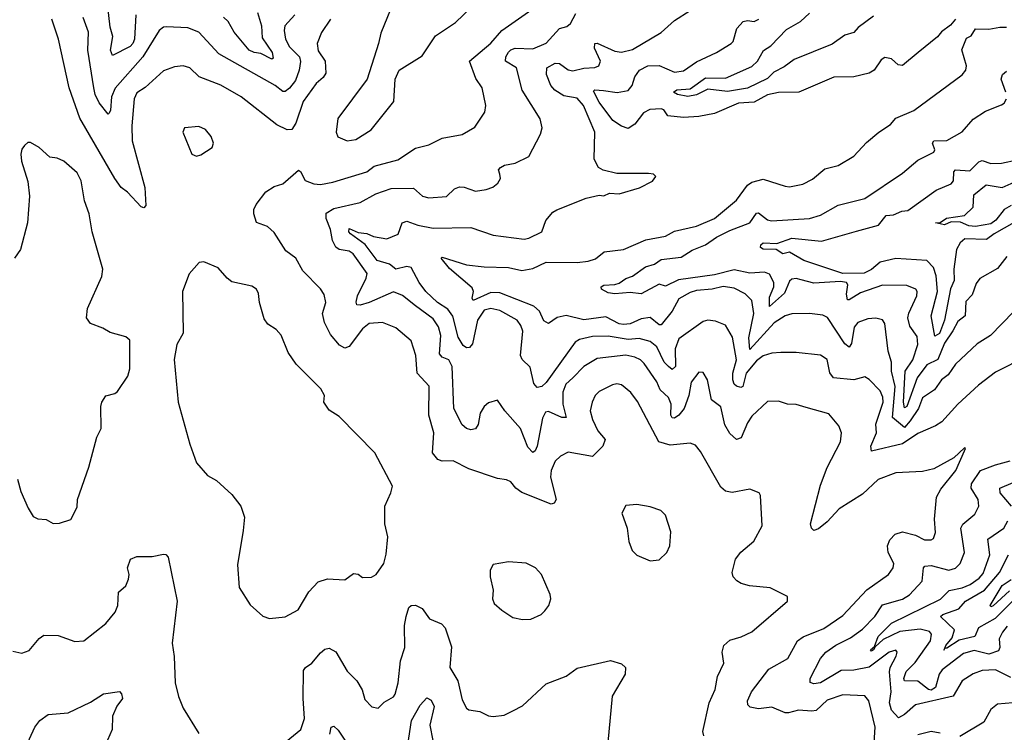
# Model space of a CAD drawing. Extents: x 1246230 to 1426786, y 660032 to 763141.
# Tile 472 of 566: x 1404706 to 1409155, y 704712 to 707933. Entities that reach past the tile are written whole.
import ezdxf

# ---------------------------------------------------------------- set-up
doc = ezdxf.new("R2010")
doc.units = 0

msp = doc.modelspace()

# ---------------------------------------------------------------- linework, layer by layer
at = {"layer": '0CON10XD'}
for points in [[(1405231.1, 707955), (1405224.8, 707845), (1405217.5, 707825), (1405205, 707812.6), (1405125, 707771.5), (1405115.8, 707795.8), (1405126.8, 707856.8), (1405115, 707900), (1405093.4, 708085)], [(1406411.4, 708055), (1406337.7, 707872.3), (1406328, 707825), (1406275.8, 707665), (1406143.2, 707486.8), (1406135.4, 707425), (1406143.8, 707403.8), (1406185, 707385.5)], [(1406185, 707385.5), (1406225, 707391.5), (1406294, 707436), (1406396.6, 707563.4), (1406402.5, 707665), (1406420, 707705), (1406525, 707770), (1406585, 707860.8), (1406675, 707920), (1406785, 708026.9)], [(1405949.5, 707955), (1405904.7, 707905), (1405901.6, 707885), (1405907.6, 707845), (1405925, 707811.2), (1405970.7, 707765), (1405974.7, 707744.7), (1405968.7, 707705), (1405951.5, 707658.5), (1405925, 707623.3), (1405905, 707608), (1405895, 707608.9), (1405860, 707635), (1405605, 707778.7), (1405515, 707876.1), (1405465, 707895.9), (1405368.9, 707901.1), (1405355, 707899.4), (1405335.4, 707884.6), (1405261.9, 707765), (1405136.5, 707623.5), (1405120.6, 707585), (1405116, 707524), (1405109.5, 707510.5), (1405105, 707506.7), (1405065, 707558.1), (1405046.2, 707595), (1405040.2, 707625), (1405014.2, 707795), (1405016.9, 707876.9), (1404992.8, 707942.8)], [(1405780, 707965), (1405797.8, 707905), (1405801, 707851), (1405846.7, 707785), (1405851.2, 707758.8), (1405845, 707754.6), (1405795, 707780.8), (1405764.8, 707784.8), (1405743.1, 707795), (1405675, 707876.9), (1405648.2, 707925), (1405627.5, 707945)], [(1407796.9, 704696.9), (1407792.7, 704715), (1407821.2, 704845), (1407849.1, 704905), (1407859.5, 704965), (1407888.2, 705025), (1407880.9, 705075), (1407888.1, 705105), (1407915, 705128.5), (1407966.4, 705143.6), (1408015, 705166.9), (1408176, 705305), (1408175, 705326.2), (1408097.5, 705365), (1408004, 705374), (1407966.2, 705385), (1407947.3, 705397.3), (1407930, 705415), (1407925.5, 705435), (1407940.6, 705495), (1407965, 705527.1), (1408023.4, 705576.6), (1408061.4, 705645), (1408053, 705783), (1408047.5, 705795), (1408005, 705810.8), (1407925, 705796.4), (1407895, 705801.9), (1407875, 705820.8), (1407781.7, 705981.7), (1407759.7, 706009.7), (1407735, 706018.9), (1407645, 706009.5), (1407594.8, 706024.8), (1407497.1, 706207.1), (1407467.6, 706247.6), (1407425, 706282.5), (1407405, 706286.5), (1407385, 706282.2), (1407325, 706253.3), (1407306.7, 706235), (1407292.5, 706205), (1407284.5, 706165), (1407294.4, 706125.6), (1407318.8, 706075), (1407351.5, 706035), (1407341.1, 706005), (1407295, 705958.2), (1407185, 705977.8), (1407149.1, 705960.9), (1407125, 705938.1), (1407107.1, 705895), (1407104, 705866), (1407130, 705765), (1407121.5, 705748.5), (1407107.1, 705742.9), (1406975.3, 705795.3), (1406948, 705815), (1406925, 705843.8), (1406905, 705854), (1406865, 705860), (1406735, 705902.5), (1406665, 705939.6), (1406615, 705938), (1406595, 705944.6), (1406571.1, 705975), (1406577.6, 706065), (1406554.6, 706145), (1406556, 706276), (1406501.6, 706335), (1406495.6, 706415), (1406475, 706482), (1406405, 706540), (1406345, 706563.8), (1406285, 706559.6), (1406255, 706536.2), (1406195, 706456.4), (1406175, 706449.2), (1406151.5, 706461.5), (1406110.3, 706510.3), (1406082.5, 706565), (1406074.7, 706605), (1406088.8, 706655), (1406081.5, 706691.5), (1406065, 706716), (1405985, 706797.5), (1405954, 706855), (1405908.7, 706888.7), (1405855, 706971.2), (1405825, 706998), (1405775.8, 707015.8), (1405763.8, 707055), (1405763.8, 707075), (1405775, 707097.5), (1405818.8, 707155), (1405855, 707179.2), (1405895, 707192), (1405965, 707252.9), (1405975, 707246.7), (1405996.2, 707206.2), (1406035, 707191.3), (1406065, 707188.6), (1406121.3, 707198.7), (1406275, 707245.3), (1406308.3, 707271.7), (1406415, 707299.4), (1406495, 707351.9), (1406555, 707367.5), (1406615, 707398.1), (1406705, 707414.4), (1406762.6, 707447.4), (1406807.1, 707515), (1406812.9, 707545), (1406795.6, 707625), (1406767.7, 707667.7), (1406738.5, 707745), (1406835, 707826.7), (1406885, 707883.6), (1407020.5, 707979.5)], [(1406495, 706640), (1406435, 706686.2), (1406395, 706702.6), (1406285, 706654.8), (1406245, 706642.7), (1406230, 706645), (1406226.7, 706656.7), (1406232.8, 706685), (1406272, 706765), (1406276.3, 706786.3), (1406213.1, 706875), (1406195, 706887.1), (1406150, 706895), (1406134.4, 706905), (1406120, 706935), (1406110, 706985), (1406091.1, 707035), (1406091.2, 707058.8), (1406125, 707079.7), (1406245, 707107.5), (1406315, 707146), (1406385, 707170), (1406485, 707171.2), (1406525.6, 707135), (1406555, 707127.5), (1406635, 707133.3), (1406670.8, 707169.2), (1406693, 707177), (1406715, 707175.5), (1406765, 707157.8), (1406814.3, 707165.7), (1406843.2, 707176.8), (1406866.2, 707195), (1406878, 707215), (1406875.8, 707235), (1406870, 707255), (1406879.2, 707265), (1406896.2, 707275), (1406945.5, 707284.5), (1407006.9, 707315), (1407059.2, 707415), (1407067.1, 707445), (1407058.1, 707485), (1406976.9, 707615), (1406950.9, 707715), (1406900.9, 707745), (1406902.5, 707765), (1406915, 707786.1), (1406925, 707796.8), (1406945.6, 707804.4), (1407025, 707801.2), (1407085, 707827.2), (1407145, 707893.8), (1407177.8, 707902.2), (1407195, 707915.7), (1407218.5, 707961.5)], [(1408575.3, 706105.3), (1408607.7, 706205), (1408607, 706227), (1408593.8, 706255), (1408545, 706307.1), (1408525, 706319.2), (1408475.4, 706304.6), (1408384.2, 706315), (1408367.4, 706337.4), (1408355, 706397.5), (1408325, 706416.4), (1408215, 706429.1), (1408145, 706428.5), (1408105, 706425.6), (1408065, 706413.2), (1408035, 706391.8), (1407989.1, 706335), (1407974.1, 706275.9), (1407965, 706270), (1407945, 706276.9), (1407935, 706285.4), (1407928, 706305), (1407928.9, 706335), (1407944.8, 706395), (1407927.5, 706497.5), (1407895, 706551.9), (1407850.7, 706570.7), (1407815, 706574.4), (1407795, 706569.4), (1407685, 706490), (1407668.5, 706445), (1407669.8, 706365), (1407655, 706351.3), (1407638.4, 706365), (1407618.8, 706385), (1407585, 706454.7), (1407555, 706479.1), (1407505, 706491.9), (1407455, 706488.2), (1407365, 706503.3), (1407295, 706500.6), (1407235, 706487.5), (1407216.2, 706475), (1407085, 706293.5), (1407065, 706275.6), (1407045, 706270), (1407029.2, 706289.2), (1407012.1, 706362.1), (1406977.1, 706397.1), (1406968.4, 706415), (1406978.8, 706525), (1406971, 706551), (1406953.6, 706575), (1406875, 706619.2), (1406835, 706627.4), (1406805, 706620.3), (1406775, 706574.5), (1406752, 706468), (1406738.3, 706451.7), (1406725, 706450.3), (1406710.5, 706460.5), (1406688, 706498), (1406662.8, 706592.8), (1406641.3, 706625), (1406593.6, 706655), (1406541.8, 706705), (1406511.5, 706745), (1406475, 706813.3), (1406455, 706816.9), (1406405, 706805.6), (1406377.5, 706827.5), (1406321.4, 706845), (1406266.8, 706916.8), (1406201.3, 706965), (1406193.5, 706975), (1406195, 706988.7), (1406235, 706971.7), (1406275, 706967), (1406305, 706952.5), (1406365, 706943), (1406415.8, 706964.2), (1406433.5, 707015), (1406455, 707022.1), (1406505, 707004), (1406575, 706991.6), (1406745, 706994.5), (1406845, 706959.1), (1406985, 706940.9), (1407006, 706945), (1407065.4, 706974.6), (1407082.9, 707025), (1407115, 707063.8), (1407133, 707073), (1407265, 707127.1), (1407325, 707140), (1407345, 707136.7), (1407370.5, 707149.5), (1407415, 707146), (1407507, 707173), (1407566.1, 707203.9), (1407580, 707225), (1407570, 707235), (1407548, 707238), (1407405, 707238.1), (1407342.6, 707252.6), (1407321.2, 707265), (1407302.5, 707302.5), (1407304.8, 707425), (1407253.8, 707545), (1407225, 707579.2), (1407165, 707588.9), (1407123.9, 707613.9), (1407105.7, 707635), (1407086.2, 707685), (1407088.1, 707715), (1407125, 707736.2), (1407145, 707735.5), (1407185, 707707.1), (1407205, 707701.6), (1407255, 707714.1), (1407305, 707717.1), (1407322.5, 707725), (1407330.4, 707745), (1407304, 707805), (1407305, 707825.7), (1407315, 707827.1), (1407395, 707791.6), (1407425.8, 707785.8), (1407475, 707798.4), (1407604.7, 707875.3), (1407665, 707929.5), (1407736, 707975)], [(1408565, 707948.7), (1408495, 707897.5), (1408475.3, 707874.7), (1408435, 707863.2), (1408377.2, 707822.8), (1408205, 707753.1), (1408160.6, 707719.4), (1408114.4, 707695.6), (1408085, 707668.1), (1407995, 707623.9), (1407905, 707608.9), (1407815, 707619.1), (1407765, 707593.2), (1407725, 707586.7), (1407678.8, 707595), (1407661.1, 707605), (1407675, 707616.3), (1407735, 707620), (1407805, 707670.3), (1407895, 707669.6), (1408015, 707721.2), (1408040.3, 707745), (1408066.5, 707793.5), (1408100.4, 707815), (1408170.8, 707889.2), (1408234.5, 707925), (1408275, 707963.1)], [(1406109.7, 707935), (1406069.4, 707875), (1406050, 707825), (1406055, 707792.5), (1406086.2, 707745), (1406088.6, 707691.4), (1406077.6, 707672.4), (1406045.4, 707645), (1405987.2, 707562.8), (1405954.4, 707465.6), (1405935, 707436.4), (1405915, 707434.6), (1405868.3, 707458.3), (1405707.1, 707585), (1405615, 707637.1), (1405517.5, 707675), (1405475.3, 707715.3), (1405444.5, 707724.5), (1405405, 707720.5), (1405355, 707701.8), (1405272.8, 707627.2), (1405235, 707602.1), (1405222.6, 707575), (1405213.2, 707453.2), (1405213.6, 707385), (1405271.2, 707175), (1405276.1, 707093.9), (1405267, 707083), (1405255, 707087.5), (1405193.1, 707153.1), (1405165, 707174.3), (1405135.4, 707215), (1404978.1, 707488.1), (1404928.8, 707625), (1404880.9, 707845), (1404851.5, 707935)], [(1408934.5, 707935.5), (1408912, 707908), (1408871.3, 707878.7), (1408853.8, 707855), (1408765.4, 707784.6), (1408695, 707726.4), (1408675, 707729.4), (1408645, 707756.7), (1408615, 707762.5), (1408598.7, 707751.3), (1408567.5, 707705), (1408545, 707691.4), (1408475, 707674.5), (1408385, 707673.5), (1408226.7, 707605), (1408135, 707604.4), (1408085, 707593.5), (1408025, 707560.5), (1407954.7, 707555.3), (1407845, 707508.8), (1407774.6, 707495.4), (1407705, 707490.5), (1407635, 707498.8), (1407617.4, 707525), (1407605, 707530.4), (1407553.4, 707526.6), (1407525, 707512.1), (1407485, 707461.3), (1407455, 707441.8), (1407425, 707451.2), (1407386.9, 707476.9), (1407325, 707560), (1407299.5, 707610.5), (1407305, 707616.1), (1407343.8, 707613.8), (1407406.3, 707603.6), (1407455, 707612.5), (1407473.6, 707635), (1407485.5, 707675), (1407506.7, 707705), (1407545, 707725.3), (1407595, 707725.9), (1407665, 707696.6), (1407705, 707701.3), (1407765, 707743.3), (1407855, 707784.5), (1407921.4, 707825), (1407929.5, 707835), (1407946.1, 707893.9), (1407974.7, 707925.3), (1407995, 707929.6), (1408025, 707925.5), (1408045.6, 707935)], [(1409197.2, 706612.8), (1409093.6, 706506.4), (1409032.6, 706467.4), (1408935, 706375.5), (1408901.4, 706328.6), (1408871.8, 706305), (1408840.2, 706259.8), (1408785, 706224.5), (1408767.9, 706175), (1408730.6, 706119.4), (1408705, 706089.6), (1408650.7, 706135), (1408662.4, 706275), (1408645.5, 706345), (1408645.2, 706385.2), (1408631.1, 706435), (1408615, 706560), (1408605, 706577.1), (1408575, 706583.5), (1408538.6, 706581.4), (1408493.1, 706565), (1408476.2, 706543.8), (1408465, 706470), (1408455, 706452.5), (1408435, 706467.7), (1408357.1, 706587.1), (1408335, 706596.9), (1408275, 706604.6), (1408195, 706603.2), (1408165, 706594), (1408115, 706562.3), (1408005, 706442.8), (1408001.3, 706495), (1408023.7, 706605), (1408014.2, 706664.2), (1407984.7, 706694.7), (1407935, 706720.3), (1407885, 706727.5), (1407835, 706715.7), (1407765, 706709.2), (1407735, 706699.5), (1407685, 706671.2), (1407653.7, 706616.3), (1407605, 706554.4), (1407595, 706554.5), (1407555, 706587.5), (1407515, 706580.6), (1407465, 706558.6), (1407435, 706554.8), (1407415, 706558.3), (1407355, 706589.8), (1407255, 706576.1), (1407175, 706596.5), (1407135, 706586.5), (1407095, 706560.5), (1407075, 706571.9), (1407055, 706615.6), (1407028.8, 706638.8), (1406875, 706698.4), (1406835, 706700.6), (1406754.6, 706664.6), (1406750.4, 706675), (1406755.9, 706705), (1406750.5, 706720.5), (1406648, 706808), (1406610, 706855), (1406615, 706859.2), (1406725, 706825.4), (1406805, 706816.2), (1406915, 706813.2), (1406975, 706800), (1407025, 706808.8), (1407085, 706837.1), (1407225, 706835.4), (1407275, 706841.2), (1407307.6, 706852.4), (1407346.7, 706883.3), (1407433.8, 706895), (1407535, 706938.5), (1407625, 706954.7), (1407665, 706977.7), (1407765, 707000.3), (1407845, 707035.3), (1407945, 707117.5), (1407994.5, 707185), (1408015, 707198.2), (1408065, 707211.8), (1408165, 707181.4), (1408185, 707177.8), (1408245, 707190), (1408287.9, 707212.1), (1408345, 707259.4), (1408405, 707274.4), (1408475, 707315.6), (1408532.5, 707377.5), (1408588, 707425), (1408640.8, 707459.2), (1408665, 707487.8), (1408747.1, 707522.9), (1408965.5, 707684.5), (1408981.4, 707705), (1408984.4, 707725), (1408963.6, 707796.4), (1408985, 707850), (1409005, 707860), (1409025, 707892.5), (1409085, 707890), (1409135, 707900), (1409165, 707899.2)], [(1409162.1, 707605), (1409141.1, 707665), (1409146.9, 707685), (1409165, 707700.6)], [(1409142.3, 707547.7), (1409154.6, 707555.5), (1409165.5, 707575)], [(1409166.6, 706863.4), (1409125, 706808.1), (1409045, 706762.9), (1409028.9, 706741.1), (1409010.6, 706689.4), (1408981.1, 706658.9), (1408978.5, 706595), (1408945, 706568.7), (1408922.6, 706527.4), (1408885, 706471.1), (1408855, 706396.8), (1408805, 706372.5), (1408761.7, 706315), (1408715.2, 706185), (1408705, 706178.9), (1408699.1, 706205), (1408707, 706345), (1408742, 706395), (1408765.2, 706465), (1408761.8, 706501.8), (1408727.8, 706547.8), (1408719.6, 706585), (1408723.7, 706606.3), (1408760.4, 706685), (1408761.8, 706705), (1408755.6, 706715), (1408715, 706731.3), (1408605, 706732.5), (1408505, 706699), (1408455, 706666.2), (1408446.6, 706666.6), (1408442, 706692), (1408447.8, 706735), (1408442.2, 706745), (1408415, 706750.2), (1408295, 706741.8), (1408237.4, 706757.4), (1408215, 706763.5), (1408195, 706760.5), (1408185, 706751.1), (1408162.5, 706697.5), (1408095, 706637.5), (1408095, 706679.2), (1408114, 706725), (1408114, 706745), (1408095, 706782.3), (1408072.2, 706792.2), (1408005, 706787.9), (1407935, 706801.8), (1407845, 706780.5), (1407683.3, 706756.7), (1407625, 706728.6), (1407595, 706737.1), (1407513.6, 706693.6), (1407465, 706700), (1407395, 706693.3), (1407365, 706698.2), (1407334.4, 706715), (1407333.5, 706725), (1407345, 706733.8), (1407395, 706735.9), (1407415, 706742.7), (1407445, 706763.4), (1407475, 706774.5), (1407533.6, 706816.4), (1407575, 706828.3), (1407605, 706849.5), (1407695, 706859.3), (1407745, 706891.2), (1407805, 706915.3), (1407855, 706950.5), (1407915, 706980.2), (1408005, 707014.3), (1408035, 707059.2), (1408045, 707060.6), (1408085, 707029.1), (1408103.7, 707023.7), (1408275, 707034.2), (1408325, 707049.4), (1408405, 707095.3), (1408525, 707125.4), (1408695, 707239.5), (1408765, 707298.1), (1408837.1, 707335), (1408842.2, 707345), (1408830.8, 707375), (1408837.5, 707385), (1408895, 707386.5), (1408965, 707425.7), (1409015, 707483.8), (1409069.8, 707520.2), (1409142.3, 707547.7)], [(1405505, 707316.2), (1405525, 707322.5), (1405576, 707355), (1405582, 707375), (1405570.8, 707405), (1405545, 707437.5), (1405515, 707450.8), (1405450, 707445), (1405442.5, 707425), (1405483.8, 707325), (1405505, 707316.2)], [(1404695.9, 705855.9), (1404711.2, 705801.2), (1404743.3, 705725), (1404767, 705687), (1404787, 705677), (1404825, 705673.3), (1404856.4, 705656.4), (1404885, 705656.7), (1404936.4, 705673.6), (1404965, 705730), (1404967.5, 705765), (1405018.9, 705911.1), (1405054.2, 706045.8), (1405073.3, 706085), (1405072.5, 706185), (1405077.5, 706205), (1405095, 706233.3), (1405135, 706243.3), (1405147.7, 706252.3), (1405195, 706321.2), (1405203.1, 706355), (1405204, 706485), (1405185, 706500), (1405115, 706520), (1405080.7, 706539.3), (1405025, 706559.2), (1405006.9, 706585), (1405012.6, 706627.4), (1405077, 706773), (1405081.9, 706805), (1405032.9, 706975), (1405020, 707055), (1404998.9, 707115), (1404983.5, 707205), (1404965, 707240.8), (1404905, 707294.2), (1404875, 707307.1), (1404841.9, 707311.9), (1404793.3, 707355), (1404755, 707378.8), (1404742.3, 707377.7), (1404726.7, 707365), (1404715, 707347.5), (1404711.4, 707325), (1404713.5, 707293.5), (1404742.1, 707202.1), (1404749.4, 707135), (1404740.8, 707015), (1404709.2, 706895), (1404682.9, 706855)], [(1409235, 707036.1), (1409110, 706965), (1409075, 706939), (1408977.4, 706942.6), (1408956.1, 706925), (1408939.8, 706895), (1408927.8, 706805), (1408928.1, 706755), (1408912.7, 706717.3), (1408885.4, 706575), (1408862.4, 706515), (1408842.1, 706502.1), (1408825.5, 706594.5), (1408852.9, 706705), (1408846.9, 706775), (1408835, 706812.5), (1408805, 706844.5), (1408665, 706854.2), (1408595, 706836.6), (1408555, 706803.3), (1408522.1, 706787.9), (1408425, 706786.2), (1408250, 706845), (1408185, 706883.1), (1408155, 706875.5), (1408125, 706893.8), (1408065.5, 706895.5), (1408053.5, 706903.5), (1408054.5, 706915), (1408065.5, 706924.5), (1408128, 706922), (1408195, 706946.3), (1408328.6, 706931.4), (1408487, 706977), (1408586.5, 707005), (1408621.4, 707048.6), (1408655, 707051.1), (1408692.6, 707067.4), (1408718.7, 707071.3), (1408848.1, 707161.9), (1408915, 707190.8), (1408926.4, 707205), (1408927.8, 707245), (1408935.2, 707254.8), (1409000.2, 707249.8), (1409039.7, 707290.3), (1409055, 707296.4), (1409095, 707283.4), (1409142.5, 707285), (1409285, 707314.7)], [(1409186.4, 707093.6), (1409155, 707075.3), (1409116.9, 707026.9), (1409095, 707009.8), (1409025, 706998.2), (1408995, 707001.8), (1408957.3, 707017.3), (1408915, 707019.1), (1408885, 707005.7), (1408844.2, 707015), (1408865, 707016.7), (1408894.2, 707035.8), (1408975, 707048), (1409014, 707086), (1409018.4, 707141.6), (1409073.1, 707186.9), (1409145, 707174.8), (1409200.6, 707199.4)], [(1405835, 705226.7), (1405905, 705233.8), (1405964.4, 705265.6), (1406012.4, 705347.6), (1406055, 705392), (1406096.1, 705406.1), (1406175, 705401.2), (1406215, 705430), (1406235, 705427.5), (1406255, 705412.5), (1406295, 705413.8), (1406316.7, 705425), (1406352, 705475), (1406362.1, 705517.9), (1406369.4, 705595), (1406355.6, 705655), (1406355.9, 705734.1), (1406383.3, 705795), (1406390, 705825), (1406310, 705975), (1406149.7, 706139.7), (1406105, 706168.8), (1406080, 706205), (1406083.3, 706235), (1406066.9, 706265), (1405955, 706376), (1405918.7, 706428.7), (1405886.7, 706506.7), (1405865, 706532.9), (1405826.7, 706556.7), (1405810.9, 706580.9), (1405790, 706655), (1405785.4, 706695.4), (1405775.4, 706715.4), (1405755, 706728.1), (1405665, 706748.5), (1405642.9, 706765), (1405602.1, 706812.1), (1405538.3, 706838.3), (1405516.7, 706835), (1405472.2, 706785), (1405441.4, 706705), (1405444.1, 706515.9), (1405415.8, 706465), (1405403.2, 706396.8), (1405422.5, 706205), (1405474.2, 706015), (1405505, 705930), (1405555, 705872.5), (1405595, 705850), (1405665, 705787.5), (1405704.4, 705735), (1405721.5, 705685), (1405715.5, 705624.5), (1405690.3, 705469.7), (1405697, 705367), (1405747.7, 705287.7), (1405805, 705236.7), (1405835, 705226.7)], [(1408563.2, 704595), (1408571.9, 704735), (1408543.8, 704853.8), (1408525, 704876.7), (1408425, 704881.9), (1408355, 704857.4), (1408305, 704811.2), (1408285, 704807.1), (1408225, 704812.5), (1408180.6, 704800.6), (1408165, 704800.7), (1408105, 704825.8), (1408045, 704818.4), (1408006.4, 704826.4), (1407996.7, 704836.7), (1407994.4, 704854.4), (1408013.5, 704895), (1408091.8, 704998.2), (1408177.8, 705045), (1408220.9, 705125), (1408247, 705143), (1408339.4, 705180.6), (1408425, 705239.6), (1408534, 705356), (1408631.8, 705425), (1408652.5, 705455), (1408656.5, 705475), (1408631.1, 705525), (1408626.9, 705555), (1408638.3, 705581.7), (1408662.1, 705607.9), (1408695, 705618.9), (1408753.5, 705603.5), (1408795, 705581.9), (1408825, 705581.4), (1408835, 705588.8), (1408844.2, 705615), (1408840, 705675), (1408849.5, 705775), (1408868.6, 705811.4), (1408936.2, 705895), (1408976.2, 705985), (1408980, 705995), (1408975, 705997.5), (1408926.9, 705953.1), (1408837.6, 705902.4), (1408785, 705890.8), (1408664.5, 705885.5), (1408585, 705855.4), (1408515, 705787.8), (1408408.4, 705721.6), (1408355, 705663.1), (1408315, 705632), (1408295, 705623.8), (1408283.8, 705635), (1408279.2, 705655), (1408325, 705828.8), (1408355, 705908.8), (1408414.6, 706025), (1408420, 706065), (1408407.1, 706097.1), (1408361.8, 706151.8), (1408260.7, 706180.7), (1408215, 706193.1), (1408175, 706195.7), (1408135, 706209.4), (1408085, 706206.9), (1408015, 706140.8), (1407995, 706110.9), (1407966.3, 706043.7), (1407945, 706035.6), (1407915, 706062.2), (1407892.1, 706102.1), (1407875, 706182.9), (1407832.5, 706215), (1407814, 706305), (1407795, 706338.8), (1407775, 706340), (1407740.8, 706295), (1407730, 706235), (1407709.3, 706175), (1407685.1, 706144.9), (1407665, 706132.7), (1407655, 706133.8), (1407649, 706145), (1407650.5, 706195), (1407638.3, 706225), (1407600.5, 706260.5), (1407585, 706296.5), (1407528.6, 706378.6), (1407511.5, 706395), (1407485, 706407.6), (1407445, 706416.5), (1407315, 706401.8), (1407255, 706366.1), (1407205.3, 706315), (1407173.2, 706285), (1407160.1, 706249.9), (1407161, 706195), (1407175.4, 706134.6), (1407155.5, 706134.5), (1407095, 706162.5), (1407081.3, 706158.7), (1407068.5, 706131.5), (1407044.7, 706005.3), (1407035, 705983.8), (1407025, 705977.5), (1407001.7, 706001.7), (1406969.7, 706085), (1406897.5, 706165), (1406865, 706213.8), (1406825, 706201.4), (1406805, 706184.3), (1406787.3, 706155), (1406777.2, 706102.8), (1406765.5, 706084.5), (1406745, 706079.4), (1406725, 706085.6), (1406705, 706102.5), (1406668.2, 706175), (1406660.4, 706365), (1406645, 706396.2), (1406615, 706408.2), (1406603.3, 706423.3), (1406608.4, 706505), (1406598.4, 706545), (1406575, 706580.7), (1406495, 706640)], [(1409255, 706411.1), (1409115, 706340), (1409038.7, 706281.3), (1408944.8, 706195.2), (1408873.3, 706115), (1408845, 706096.8), (1408765, 706062.8), (1408695, 706016.1), (1408555, 705982.5), (1408552.1, 706005), (1408577.3, 706065), (1408575.3, 706105.3)], [(1409185, 704960.5), (1409115, 704994.7), (1409055, 704991.1), (1409015, 704976), (1408965, 704945.4), (1408924.3, 704875.7), (1408754.1, 704835.9), (1408705, 704792.5), (1408677.7, 704777.7), (1408645, 704812.7), (1408636.2, 704845), (1408644.8, 704895), (1408636.1, 704985), (1408640.3, 705005), (1408666.7, 705056.7), (1408670.8, 705075), (1408665, 705083.8), (1408635, 705073.9), (1408545, 705006.6), (1408475, 704993.4), (1408418.3, 704991.7), (1408325, 704935.4), (1408295, 704930.5), (1408277.6, 704937.6), (1408277.5, 704955), (1408325.4, 705045), (1408349.2, 705075), (1408394, 705106), (1408460.8, 705139.2), (1408515, 705178.9), (1408570.8, 705235), (1408605, 705288.2), (1408694.6, 705314.6), (1408726.5, 705333.5), (1408784.6, 705395), (1408790.4, 705455), (1408796.7, 705463.3), (1408825, 705465.8), (1408905, 705445.4), (1408935, 705453.5), (1408955.5, 705475), (1408975.9, 705525), (1408958.2, 705635), (1408967.8, 705652.2), (1409021.8, 705698.2), (1409040.4, 705735), (1409036.8, 705765), (1409005.9, 705815), (1409007.9, 705835), (1409047.5, 705895), (1409115, 705921.6), (1409181.4, 705938.6)], [(1409188.2, 705735), (1409137.3, 705795), (1409135.5, 705815), (1409195, 705841.7)], [(1407555, 705487.5), (1407595, 705491.2), (1407630, 705525), (1407643.8, 705555), (1407647.7, 705617.7), (1407624.1, 705694.1), (1407602.5, 705715), (1407555, 705731.2), (1407495, 705741.2), (1407445, 705736.7), (1407426.7, 705703.3), (1407451.2, 705635), (1407458, 705575), (1407474.3, 705534.3), (1407495, 705513.3), (1407555, 705487.5)], [(1409168.7, 705191.3), (1409147.9, 705165), (1409131.8, 705135), (1409135.2, 705094.8), (1409129.2, 705080.8), (1409085, 705065.4), (1409018.8, 705081.2), (1408971.7, 705068.3), (1408875, 704993.9), (1408861.6, 704975), (1408845.2, 704915), (1408825, 704901.9), (1408812.3, 704905), (1408765, 704942.6), (1408705, 704944.6), (1408701.3, 704955), (1408712.5, 704987.5), (1408752.5, 705027.5), (1408821.3, 705125), (1408826.3, 705155), (1408817.2, 705167.2), (1408775, 705178.9), (1408682.8, 705167.2), (1408608.1, 705131.9), (1408571.2, 705098.8), (1408564, 705085), (1408555, 705078.6), (1408550, 705085), (1408569.4, 705100.6), (1408585, 705145.3), (1408645, 705205.9), (1408792.8, 705277.2), (1408866.8, 705313.2), (1408906.8, 705353.2), (1408965.1, 705364.9), (1409000.4, 705379.6), (1409041.4, 705408.6), (1409060.3, 705429.7), (1409089.8, 705515), (1409081.2, 705585), (1409153.3, 705635), (1409171.8, 705668.3)], [(1404675, 705079.2), (1404715, 705070), (1404747.9, 705082.1), (1404793.3, 705136.7), (1404815, 705150.8), (1404879.3, 705149.3), (1404955, 705123.3), (1404995, 705126.2), (1405095, 705204), (1405137.8, 705255), (1405148.5, 705285), (1405151.9, 705345), (1405185.4, 705374.6), (1405198.1, 705405), (1405200, 705425), (1405192.5, 705455), (1405205.8, 705494.2), (1405235, 705506.9), (1405305, 705506.9), (1405355, 705517.1), (1405365.5, 705515.5), (1405376.1, 705503.9), (1405417.8, 705305), (1405394.7, 705115), (1405403.2, 705055), (1405407.8, 704935), (1405423.9, 704873.9), (1405445, 704821.2), (1405515, 704706.2)], [(1409211.9, 705325), (1409114.2, 705225.8), (1409038.1, 705185), (1409022.3, 705145), (1408950.7, 705129.3), (1408895, 705091.8), (1408886.7, 705093.1), (1408882.7, 705082.7), (1408886.7, 705093.1), (1408891.2, 705105), (1408920.5, 705139.5), (1408930.3, 705175), (1408866.9, 705235), (1408876.9, 705245), (1408949.6, 705270.4), (1408980.4, 705305), (1409066.1, 705354), (1409133.2, 705435), (1409174.7, 705515)], [(1406978.3, 705221.7), (1407015, 705223.8), (1407062.5, 705245), (1407079.5, 705260.5), (1407096.7, 705285), (1407106.7, 705315), (1407103.3, 705335), (1407063.3, 705425), (1407036.7, 705455), (1406995, 705476), (1406915, 705483.3), (1406845, 705470), (1406832.5, 705445), (1406832.5, 705415), (1406846.2, 705355), (1406842.9, 705315), (1406850, 705295), (1406885, 705263.8), (1406935, 705231.2), (1406978.3, 705221.7)], [(1409178.7, 705351.3), (1409105, 705284.1), (1409095, 705278.6), (1409091.5, 705285), (1409145, 705375.5), (1409186.6, 705403.4)], [(1405844.1, 704615.9), (1405976, 704725), (1405992.5, 704775), (1405986.5, 704865), (1405988.8, 704991.2), (1405996.9, 705005), (1406026, 705024), (1406065, 705071.1), (1406085, 705087.5), (1406105, 705092.5), (1406135, 705075.6), (1406185, 704988), (1406230, 704945), (1406253.4, 704903.4), (1406265, 704860), (1406297.7, 704827.7), (1406325, 704821.2), (1406352.3, 704847.7), (1406395, 704872.9), (1406402.9, 704885), (1406415.7, 704935.7), (1406426.2, 705035), (1406446, 705095), (1406445.3, 705195), (1406451.6, 705235), (1406465, 705276), (1406475, 705286), (1406495, 705287.5), (1406525, 705272), (1406557.5, 705225), (1406611.8, 705201.8), (1406628.9, 705185), (1406657.7, 705097.7), (1406650, 705005), (1406685.4, 704945), (1406705, 704858.8), (1406725, 704821.2), (1406735, 704813.8), (1406785, 704806.7), (1406825, 704786.7), (1406845, 704784), (1406895, 704789.2), (1406935, 704809.2), (1406978.3, 704831.7), (1407085, 704930.8), (1407175, 704966), (1407225, 705002.5), (1407375, 705037.1), (1407425, 705022), (1407443.8, 705005), (1407442, 704975), (1407383.5, 704875), (1407364.4, 704665.6)], [(1404733, 704647), (1404774, 704736), (1404796.9, 704765), (1404835, 704792.9), (1404925, 704800.4), (1405025, 704848.2), (1405085, 704886.6), (1405156.4, 704896.4), (1405165.9, 704885.9), (1405170.8, 704865), (1405145, 704830), (1405125.5, 704785), (1405123.5, 704725), (1405102.8, 704677.2)], [(1406454.8, 704625), (1406475.9, 704765), (1406515, 704835.4), (1406545, 704867.8), (1406565, 704857.5), (1406578.2, 704828.2), (1406559.7, 704745), (1406572.4, 704675)], [(1409194.5, 704845.5), (1409125, 704839.2), (1409094.2, 704815.8), (1409062.7, 704757.3), (1408955, 704692.9)], [(1406106.9, 704703.1), (1406112.7, 704735), (1406125, 704740.5), (1406145, 704722.2), (1406196.9, 704645)], [(1408865, 704708.9), (1408825, 704715.5), (1408765, 704701.1)]]:
    msp.add_lwpolyline(points, dxfattribs=at)

doc.saveas('drawing.dxf')
